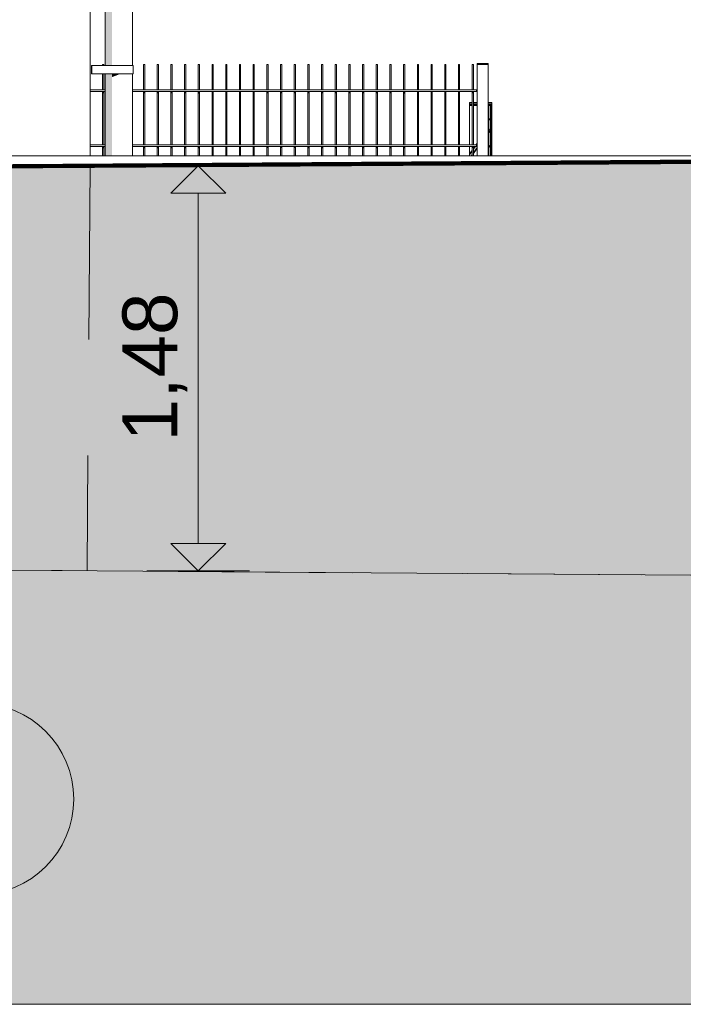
# Model space of a CAD drawing. Header units: metres. Extents: x -52 to 321, y -8 to 26.
# Tile 306 of 333: x 312.58 to 315, y -3.1 to 0.49. Entities that reach past the tile are written whole.
import ezdxf
from ezdxf.enums import TextEntityAlignment as Align

# ---------------------------------------------------------------- set-up
doc = ezdxf.new("R2010")
doc.units = ezdxf.units.M
doc.header["$MEASUREMENT"] = 0
doc.linetypes.add('Strichlinie weit', pattern=[1.058333, 0.635, -0.423333])
for name, color, linetype in [('10 Wand außen', 7, 'Continuous'), ('30 Dachentwässerung', 7, 'Continuous'), ('40 Absturzsicherung', 7, 'Continuous'), ('60 Auffüllung gesamt', 7, 'Continuous'), ('60 Gelände 2D Übersicht', 7, 'Continuous'), ('60 Gelände Hänle', 7, 'Continuous'), ('90 Achsraster', 7, 'Continuous'), ('94 Genehmigungsplanung Bemaßung', 7, 'Continuous')]:
    doc.layers.add(name, color=color, linetype=linetype)
doc.styles.add('ERSTELLTER_STIL_1', font='arial.ttf')
doc.styles.add('ERSTELLTER_STIL_2', font='arial.ttf')
doc.dimstyles.new('ERSTELLTER_STIL__1', dxfattribs={"dimtxt": 0.25, "dimasz": 0.19, "dimexe": 0.18, "dimexo": 0.1, "dimgap": 0, "dimtad": 1, "dimtih": 1, "dimtoh": 1, "dimzin": 0, "dimdsep": 46, "dimtxsty": 'ERSTELLTER_STIL_2', "dimblk": 'ARROWHEAD_6', "dimblk1": 'ARROWHEAD_6', "dimblk2": 'ARROWHEAD_6', "dimcen": 0.09, "dimclrd": 7, "dimclre": 7, "dimclrt": 7, "dimazin": 0, "dimtfac": 1, "dimtdec": 4, "dimtmove": 0, "dimatfit": 3, "dimfxl": 1, "dimtolj": 1, "dimtzin": 0, "dimarcsym": 0})
doc.dimstyles.new('ERSTELLTER_STIL__2', dxfattribs={"dimtxt": 0.2, "dimasz": 0.19, "dimexe": 0.18, "dimexo": 0.1, "dimgap": 0, "dimtad": 1, "dimzin": 0, "dimdsep": 46, "dimtxsty": 'ERSTELLTER_STIL_2', "dimblk": 'ARROWHEAD_10', "dimblk1": 'ARROWHEAD_10', "dimblk2": 'ARROWHEAD_10', "dimcen": 0.09, "dimclrd": 256, "dimclre": 256, "dimclrt": 256, "dimazin": 0, "dimtfac": 1, "dimtdec": 4, "dimtmove": 0, "dimatfit": 3, "dimfxl": 1, "dimtolj": 1, "dimtzin": 0, "dimarcsym": 0})
pattern_1 = [(45, (33626.11544, -0.00275), (-0.2121320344, 0.2121320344), []), (45, (33626.0447, 0.06797), (-0.424264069, 0.424264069), []), (45, (33625.974, 0.1387), (-0.424264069, 0.424264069), []), (135, (33625.9033, 0.20939), (0.07071067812, 0.07071067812), [0.3, -0.3])]

# ---------------------------------------------------------------- blocks, each defined once
blk = doc.blocks.new('Standard-Rastermarker[25]_2', base_point=(312.4261, 9.9973))
at = {"layer": '90 Achsraster', "color": 14, "linetype": 'Continuous', "lineweight": 18, "true_color": 0xa80000, "flags": 128}
blk.add_lwpolyline([(312.4261, -2.7027, 1), (312.4261, -2.0027, 1)], format="xyb", close=True, dxfattribs=at)
at = {"layer": '90 Achsraster', "color": 14, "lineweight": 18, "true_color": 0xa80000, "style": 'ERSTELLTER_STIL_1'}
for tag, p in [('AC_MarkerText_1_0', (312.4261, 10.4973)), ('AC_MarkerText_1_1', (312.4261, -2.2027))]:
    blk.add_attdef(tag, text='', height=0.3, rotation=360, dxfattribs=at).set_placement(p, align=Align.TOP_CENTER)
blk = doc.blocks.new('*D45', base_point=(33626.1154, -0.0027))
at = {"layer": '94 Genehmigungsplanung Bemaßung', "color": 7, "linetype": 'Continuous', "lineweight": 13}
for p, q in [((312.8361, 8.775), (312.8361, 9.15)), ((317.8359, 8.775), (317.8359, 9.15)), ((312.9361, 9.0625), (312.7361, 8.8625)), ((317.7359, 8.8625), (317.9359, 9.0625)), ((312.6861, 8.9625), (312.8361, 8.9625)), ((312.8361, 8.9625), (317.8359, 8.9625)), ((317.8359, 8.9625), (317.9859, 8.9625))]:
    blk.add_line(p, q, dxfattribs=at)
at = {"layer": '94 Genehmigungsplanung Bemaßung', "color": 7, "lineweight": 13, "insert": (315.0023, 9.0125), "char_height": 0.25, "attachment_point": 7, "style": 'ERSTELLTER_STIL_2'}
blk.add_mtext('\\A1;{\\pql;\\fArial|b0|i0|c0|p0;\\W1.000000;5,00}', dxfattribs=at)
blk = doc.blocks.new('ARROWHEAD_6')
at = {"color": 0, "linetype": 'Continuous', "lineweight": 0}
for p, q in [((-0.5, -0.5), (0.5, 0.5)), ((0, 0), (-1, 0))]:
    blk.add_line(p, q, dxfattribs=at)
blk = doc.blocks.new('*D51', base_point=(33626.1154, -0.0027))
at = {"layer": '60 Gelände 2D Übersicht', "linetype": 'Continuous', "lineweight": 18, "true_color": 0xf50000}
for points in [[(313.2313, -0.039), (313.1313, -0.139), (313.3313, -0.139)], [(313.2313, -1.5187), (313.3313, -1.4187), (313.1313, -1.4187)]]:
    blk.add_hatch(color=1, dxfattribs=at).paths.add_polyline_path(points)
at = {"layer": '60 Gelände 2D Übersicht', "color": 1, "linetype": 'Continuous', "lineweight": 18, "true_color": 0xf50000}
for p, q in [((313.4188, -0.039), (313.0438, -0.039)), ((313.2313, -0.039), (313.1313, -0.139)), ((313.2313, -0.039), (313.3313, -0.139)), ((313.3313, -0.139), (313.1313, -0.139)), ((313.2313, -1.4187), (313.2313, -0.139)), ((313.1313, -1.4187), (313.3313, -1.4187)), ((313.2313, -1.5187), (313.1313, -1.4187)), ((313.2313, -1.5187), (313.3313, -1.4187)), ((313.4188, -1.5187), (313.0438, -1.5187))]:
    blk.add_line(p, q, dxfattribs=at)
at = {"layer": '60 Gelände 2D Übersicht', "color": 1, "lineweight": 18, "true_color": 0xf50000, "insert": (313.1913, -1.0458), "char_height": 0.2, "attachment_point": 7, "rotation": 90, "style": 'ERSTELLTER_STIL_2'}
blk.add_mtext('\\A1;{\\pql;\\fArial|b0|i0|c0|p0;\\W1.000000;1,48}', dxfattribs=at)
blk = doc.blocks.new('ARROWHEAD_10')
at = {"linetype": 'Continuous', "lineweight": 0}
blk.add_hatch(color=0, dxfattribs=at).paths.add_polyline_path([(-0.525, 0.525), (0, 0), (-0.525, -0.525)])
at = {"color": 0, "linetype": 'Continuous', "lineweight": 0}
blk.add_line((0, 0), (-1, 0), dxfattribs=at)

msp = doc.modelspace()

# ---------------------------------------------------------------- hatches: boundary and pattern name
at = {"layer": '30 Dachentwässerung', "linetype": 'Continuous', "lineweight": 0, "true_color": 0x000000}
for points in [[(312.8907, 0.3273), (312.8974, 0.3273), (312.8974, 1.9973), (312.8907, 1.9973)], [(312.9157, 1.9973), (312.8974, 1.9973), (312.8974, 0.3273), (312.9157, 0.3273)], [(312.8907, 0.2973), (312.8907, -0.0027), (312.8974, -0.0027), (312.8974, 0.2973)], [(312.8974, 0.2973), (312.8974, -0.0027), (312.9157, -0.0027), (312.9157, 0.2973)], [(312.9157, 0.2973), (312.9157, 0.285), (312.9381, 0.2934), (312.9407, 0.295), (312.9407, 0.2973)], [(312.9657, 0.2973), (312.9407, 0.2973), (312.9407, 0.295), (312.9652, 0.295), (312.9657, 0.2953)], [(312.9657, 0.2953), (312.984, 0.2953), (312.984, 0.2973), (312.9657, 0.2973)], [(312.984, 0.2973), (312.984, 0.2953), (312.9842, 0.2949), (312.9907, 0.2949), (312.9907, 0.2973)]]:
    msp.add_hatch(color=18, dxfattribs=at).paths.add_polyline_path(points)
at = {"layer": '40 Absturzsicherung', "linetype": 'Continuous', "lineweight": 0, "true_color": 0x000000}
for points in [[(312.8361, 0.2335), (312.8361, 0.232), (312.8907, 0.232), (312.8907, 0.2335)], [(312.8813, 0.2242), (312.8841, 0.2255), (312.8841, 0.232), (312.8813, 0.232)], [(312.8841, 0.2255), (312.8858, 0.2221), (312.8858, 0.232), (312.8841, 0.232)], [(312.9907, 0.232), (314.2502, 0.232), (314.2502, 0.2335), (312.9907, 0.2335)], [(313.0341, 0.232), (313.0313, 0.232), (313.0313, 0.2242), (313.0341, 0.2255)], [(313.0341, 0.2255), (313.0358, 0.2221), (313.0358, 0.232), (313.0341, 0.232)], [(313.0813, 0.232), (313.0813, 0.2242), (313.0841, 0.2255), (313.0841, 0.232)], [(313.0841, 0.232), (313.0841, 0.2255), (313.0858, 0.2221), (313.0858, 0.232)], [(313.1313, 0.2242), (313.1341, 0.2255), (313.1341, 0.232), (313.1313, 0.232)], [(313.1341, 0.2255), (313.1358, 0.2221), (313.1358, 0.232), (313.1341, 0.232)], [(313.1813, 0.232), (313.1813, 0.2242), (313.1841, 0.2255), (313.1841, 0.232)], [(313.1841, 0.232), (313.1841, 0.2255), (313.1858, 0.2221), (313.1858, 0.232)], [(313.2341, 0.232), (313.2313, 0.232), (313.2313, 0.2242), (313.2341, 0.2255)], [(313.2341, 0.2255), (313.2358, 0.2221), (313.2358, 0.232), (313.2341, 0.232)], [(313.2813, 0.232), (313.2813, 0.2242), (313.2841, 0.2255), (313.2841, 0.232)], [(313.2841, 0.2255), (313.2858, 0.2221), (313.2858, 0.232), (313.2841, 0.232)], [(313.3341, 0.232), (313.3313, 0.232), (313.3313, 0.2242), (313.3341, 0.2255)], [(313.3341, 0.232), (313.3341, 0.2255), (313.3358, 0.2221), (313.3358, 0.232)], [(313.3813, 0.2242), (313.3841, 0.2255), (313.3841, 0.232), (313.3813, 0.232)], [(313.3841, 0.232), (313.3841, 0.2255), (313.3858, 0.2221), (313.3858, 0.232)], [(313.4313, 0.2242), (313.4341, 0.2255), (313.4341, 0.232), (313.4313, 0.232)], [(313.4341, 0.2255), (313.4358, 0.2221), (313.4358, 0.232), (313.4341, 0.232)], [(313.4813, 0.2242), (313.4841, 0.2255), (313.4841, 0.232), (313.4813, 0.232)], [(313.4841, 0.2255), (313.4858, 0.2221), (313.4858, 0.232), (313.4841, 0.232)], [(313.5313, 0.2242), (313.5341, 0.2255), (313.5341, 0.232), (313.5313, 0.232)], [(313.5341, 0.2255), (313.5358, 0.2221), (313.5358, 0.232), (313.5341, 0.232)], [(313.5813, 0.2242), (313.5841, 0.2255), (313.5841, 0.232), (313.5813, 0.232)], [(313.5841, 0.2255), (313.5858, 0.2221), (313.5858, 0.232), (313.5841, 0.232)], [(313.6313, 0.2242), (313.6341, 0.2255), (313.6341, 0.232), (313.6313, 0.232)], [(313.6358, 0.232), (313.6341, 0.232), (313.6341, 0.2255), (313.6358, 0.2221)], [(313.6813, 0.232), (313.6813, 0.2242), (313.6841, 0.2255), (313.6841, 0.232)], [(313.6858, 0.232), (313.6841, 0.232), (313.6841, 0.2255), (313.6858, 0.2221)], [(313.7313, 0.232), (313.7313, 0.2242), (313.7341, 0.2255), (313.7341, 0.232)], [(313.7341, 0.2255), (313.7358, 0.2221), (313.7358, 0.232), (313.7341, 0.232)], [(313.7813, 0.232), (313.7813, 0.2242), (313.7841, 0.2255), (313.7841, 0.232)], [(313.7841, 0.232), (313.7841, 0.2255), (313.7858, 0.2221), (313.7858, 0.232)], [(313.8313, 0.232), (313.8313, 0.2242), (313.8341, 0.2255), (313.8341, 0.232)], [(313.8341, 0.2255), (313.8358, 0.2221), (313.8358, 0.232), (313.8341, 0.232)], [(313.8841, 0.232), (313.8813, 0.232), (313.8813, 0.2242), (313.8841, 0.2255)], [(313.8841, 0.232), (313.8841, 0.2255), (313.8858, 0.2221), (313.8858, 0.232)], [(313.9313, 0.2242), (313.9341, 0.2255), (313.9341, 0.232), (313.9313, 0.232)], [(313.9341, 0.232), (313.9341, 0.2255), (313.9358, 0.2221), (313.9358, 0.232)], [(313.9813, 0.232), (313.9813, 0.2242), (313.9841, 0.2255), (313.9841, 0.232)], [(313.9858, 0.232), (313.9841, 0.232), (313.9841, 0.2255), (313.9858, 0.2221)], [(314.0313, 0.2242), (314.0341, 0.2255), (314.0341, 0.232), (314.0313, 0.232)], [(314.0341, 0.232), (314.0341, 0.2255), (314.0358, 0.2221), (314.0358, 0.232)], [(314.0813, 0.232), (314.0813, 0.2242), (314.0841, 0.2255), (314.0841, 0.232)], [(314.0841, 0.2255), (314.0858, 0.2221), (314.0858, 0.232), (314.0841, 0.232)], [(314.1313, 0.232), (314.1313, 0.2242), (314.1341, 0.2255), (314.1341, 0.232)], [(314.1341, 0.232), (314.1341, 0.2255), (314.1358, 0.2221), (314.1358, 0.232)], [(314.1813, 0.2242), (314.1841, 0.2255), (314.1841, 0.232), (314.1813, 0.232)], [(314.1841, 0.2255), (314.1858, 0.2221), (314.1858, 0.232), (314.1841, 0.232)], [(314.2313, 0.232), (314.2313, 0.2242), (314.2341, 0.2255), (314.2341, 0.232)], [(314.2358, 0.232), (314.2341, 0.232), (314.2341, 0.2255), (314.2358, 0.2221)], [(314.2458, 0.2365), (314.2502, 0.2365), (314.2502, 0.238), (314.2432, 0.238)], [(314.2502, 0.2365), (314.2458, 0.2365), (314.2458, 0.2335), (314.2502, 0.2335)], [(314.3029, 0.1851), (314.2991, 0.1851), (314.2991, -0.0027), (314.3029, -0.0027)], [(314.2928, 0.0896), (314.2928, 0.0892), (314.2928, 0.0927), (314.2928, 0.0926)], [(314.2985, 0.0836), (314.2985, 0.0866), (314.2959, 0.0881), (314.2933, 0.0866), (314.2933, 0.0836), (314.2959, 0.0821)], [(314.2985, 0.0904), (314.2959, 0.0889), (314.2961, 0.0889), (314.2987, 0.0904)], [(314.2959, 0.0821), (314.2961, 0.0821), (314.2987, 0.0836), (314.2985, 0.0836)], [(314.2458, 0.0365), (314.2502, 0.0365), (314.2502, 0.038), (314.2432, 0.038)], [(314.2433, 0.038), (314.2502, 0.038), (314.2502, 0.0477)], [(314.2502, 0.0365), (314.2458, 0.0365), (314.2458, 0.0335), (314.2502, 0.0335)], [(312.8907, 0.0335), (312.8361, 0.0335), (312.8361, 0.032), (312.8907, 0.032)], [(312.8813, 0.0242), (312.8841, 0.0255), (312.8841, 0.032), (312.8813, 0.032)], [(312.8841, 0.032), (312.8841, 0.0255), (312.8858, 0.0221), (312.8858, 0.032)], [(312.9907, 0.0335), (312.9907, 0.032), (314.2502, 0.032), (314.2502, 0.0335)], [(313.0313, 0.032), (313.0313, 0.0242), (313.0341, 0.0255), (313.0341, 0.032)], [(313.0341, 0.032), (313.0341, 0.0255), (313.0358, 0.0221), (313.0358, 0.032)], [(313.0813, 0.032), (313.0813, 0.0242), (313.0841, 0.0255), (313.0841, 0.032)], [(313.0841, 0.032), (313.0841, 0.0255), (313.0858, 0.0221), (313.0858, 0.032)], [(313.1341, 0.032), (313.1313, 0.032), (313.1313, 0.0242), (313.1341, 0.0255)], [(313.1341, 0.0255), (313.1358, 0.0221), (313.1358, 0.032), (313.1341, 0.032)], [(313.1813, 0.032), (313.1813, 0.0242), (313.1841, 0.0255), (313.1841, 0.032)], [(313.1841, 0.032), (313.1841, 0.0255), (313.1858, 0.0221), (313.1858, 0.032)], [(313.2313, 0.032), (313.2313, 0.0242), (313.2341, 0.0255), (313.2341, 0.032)], [(313.2341, 0.0255), (313.2358, 0.0221), (313.2358, 0.032), (313.2341, 0.032)], [(313.2813, 0.032), (313.2813, 0.0242), (313.2841, 0.0255), (313.2841, 0.032)], [(313.2841, 0.0255), (313.2858, 0.0221), (313.2858, 0.032), (313.2841, 0.032)], [(313.3313, 0.0242), (313.3341, 0.0255), (313.3341, 0.032), (313.3313, 0.032)], [(313.3341, 0.032), (313.3341, 0.0255), (313.3358, 0.0221), (313.3358, 0.032)], [(313.3813, 0.032), (313.3813, 0.0242), (313.3841, 0.0255), (313.3841, 0.032)], [(313.3841, 0.032), (313.3841, 0.0255), (313.3858, 0.0221), (313.3858, 0.032)], [(313.4313, 0.0242), (313.4341, 0.0255), (313.4341, 0.032), (313.4313, 0.032)], [(313.4341, 0.0255), (313.4358, 0.0221), (313.4358, 0.032), (313.4341, 0.032)], [(313.4813, 0.0242), (313.4841, 0.0255), (313.4841, 0.032), (313.4813, 0.032)], [(313.4841, 0.0255), (313.4858, 0.0221), (313.4858, 0.032), (313.4841, 0.032)], [(313.5313, 0.032), (313.5313, 0.0242), (313.5341, 0.0255), (313.5341, 0.032)], [(313.5341, 0.032), (313.5341, 0.0255), (313.5358, 0.0221), (313.5358, 0.032)], [(313.5813, 0.0242), (313.5841, 0.0255), (313.5841, 0.032), (313.5813, 0.032)], [(313.5841, 0.0255), (313.5858, 0.0221), (313.5858, 0.032), (313.5841, 0.032)], [(313.6313, 0.0242), (313.6341, 0.0255), (313.6341, 0.032), (313.6313, 0.032)], [(313.6341, 0.032), (313.6341, 0.0255), (313.6358, 0.0221), (313.6358, 0.032)], [(313.6841, 0.032), (313.6813, 0.032), (313.6813, 0.0242), (313.6841, 0.0255)], [(313.6858, 0.032), (313.6841, 0.032), (313.6841, 0.0255), (313.6858, 0.0221)], [(313.7313, 0.032), (313.7313, 0.0242), (313.7341, 0.0255), (313.7341, 0.032)], [(313.7341, 0.0255), (313.7358, 0.0221), (313.7358, 0.032), (313.7341, 0.032)], [(313.7813, 0.032), (313.7813, 0.0242), (313.7841, 0.0255), (313.7841, 0.032)], [(313.7841, 0.032), (313.7841, 0.0255), (313.7858, 0.0221), (313.7858, 0.032)], [(313.8313, 0.032), (313.8313, 0.0242), (313.8341, 0.0255), (313.8341, 0.032)], [(313.8341, 0.0255), (313.8358, 0.0221), (313.8358, 0.032), (313.8341, 0.032)], [(313.8813, 0.032), (313.8813, 0.0242), (313.8841, 0.0255), (313.8841, 0.032)], [(313.8841, 0.032), (313.8841, 0.0255), (313.8858, 0.0221), (313.8858, 0.032)], [(313.9313, 0.032), (313.9313, 0.0242), (313.9341, 0.0255), (313.9341, 0.032)], [(313.9341, 0.032), (313.9341, 0.0255), (313.9358, 0.0221), (313.9358, 0.032)], [(313.9813, 0.032), (313.9813, 0.0242), (313.9841, 0.0255), (313.9841, 0.032)], [(313.9841, 0.0255), (313.9858, 0.0221), (313.9858, 0.032), (313.9841, 0.032)], [(314.0313, 0.0242), (314.0341, 0.0255), (314.0341, 0.032), (314.0313, 0.032)], [(314.0341, 0.032), (314.0341, 0.0255), (314.0358, 0.0221), (314.0358, 0.032)], [(314.0813, 0.0242), (314.0841, 0.0255), (314.0841, 0.032), (314.0813, 0.032)], [(314.0841, 0.032), (314.0841, 0.0255), (314.0858, 0.0221), (314.0858, 0.032)], [(314.1313, 0.032), (314.1313, 0.0242), (314.1341, 0.0255), (314.1341, 0.032)], [(314.1341, 0.032), (314.1341, 0.0255), (314.1358, 0.0221), (314.1358, 0.032)], [(314.1841, 0.032), (314.1813, 0.032), (314.1813, 0.0242), (314.1841, 0.0255)], [(314.1841, 0.0255), (314.1858, 0.0221), (314.1858, 0.032), (314.1841, 0.032)], [(314.2313, 0.021), (314.2219, 0.0078), (314.2219, -0.0026), (314.2313, 0.0106)], [(314.2255, -0.0027), (314.2313, -0.0027), (314.2313, 0.0054)], [(314.2313, 0.032), (314.2313, 0.0242), (314.2341, 0.0255), (314.2341, 0.032)], [(314.2358, 0.032), (314.2341, 0.032), (314.2341, 0.0255), (314.2358, 0.0221)], [(314.2358, 0.0118), (314.2358, 0.0015), (314.2502, 0.0218), (314.2502, 0.032), (314.2501, 0.032)], [(314.2358, 0.0274), (314.2358, 0.017), (314.2464, 0.032), (314.2391, 0.032)], [(314.2985, 0.0309), (314.2985, 0.0339), (314.2959, 0.0354), (314.2933, 0.0339), (314.2933, 0.0309), (314.2959, 0.0294)], [(314.2985, 0.0309), (314.2959, 0.0294), (314.2961, 0.0294), (314.2987, 0.0309)]]:
    msp.add_hatch(color=18, dxfattribs=at).paths.add_polyline_path(points)
at = {"layer": '60 Auffüllung gesamt', "linetype": 'Continuous', "lineweight": 18, "true_color": 0xffa8a8}
h = msp.add_hatch(dxfattribs=at)
h.set_pattern_fill('Boden__gewachsen_0002', color=21, style=0, pattern_type=2)
h.set_pattern_definition(pattern_1)
h.paths.add_polyline_path([(306.9179, -0.072), (286.6743, -0.2027), (286.6743, -1.3281), (315.6978, -1.5396), (317.6986, -1.561), (317.6986, -1.5436), (315.6347, -0.2512), (315.2821, -0.016)])
at = {"layer": '60 Gelände Hänle', "linetype": 'Continuous', "lineweight": 18, "true_color": 0x9f9f9f}
h = msp.add_hatch(dxfattribs=at)
h.set_pattern_fill('Boden__gewachsen_0002', color=253, style=0, pattern_type=2)
h.set_pattern_definition(pattern_1)
h.paths.add_polyline_path([(286.6743, -3.1027), (319.4402, -3.1027), (319.4402, -1.5795), (315.6978, -1.5396), (286.6743, -1.3281)])

# ---------------------------------------------------------------- linework, layer by layer
at = {"layer": '10 Wand außen', "color": 7, "linetype": 'Continuous', "lineweight": 13}
msp.add_line((312.8361, 3.3473), (312.8361, -0.0027), dxfattribs=at)
at = {"layer": '30 Dachentwässerung', "color": 7, "linetype": 'Continuous', "lineweight": 13}
for p, q in [((312.8907, 1.9973), (312.8907, 0.3273)), ((312.9907, 1.9973), (312.9907, 0.3273)), ((312.8408, 0.3273), (312.8428, 0.3273)), ((312.8408, 0.2973), (312.8408, 0.3273)), ((312.8428, 0.3273), (312.9408, 0.3273)), ((312.8428, 0.2973), (312.8428, 0.3273)), ((312.9408, 0.3273), (312.9668, 0.3273)), ((312.9668, 0.3273), (312.9858, 0.3273)), ((312.9858, 0.3273), (312.9928, 0.3273)), ((312.9928, 0.2973), (312.9928, 0.3273)), ((312.8408, 0.2973), (312.8428, 0.2973)), ((312.8428, 0.2973), (312.9408, 0.2973)), ((312.8907, 0.2973), (312.8907, -0.0027)), ((312.9408, 0.2973), (312.9668, 0.2973)), ((312.9668, 0.2973), (312.9858, 0.2973)), ((312.9858, 0.2973), (312.9928, 0.2973)), ((312.9907, 0.2973), (312.9907, -0.0027))]:
    msp.add_line(p, q, dxfattribs=at)
at = {"layer": '40 Absturzsicherung', "color": 7, "linetype": 'Continuous', "lineweight": 13}
for p, q in [((312.8813, 0.331), (312.8841, 0.331)), ((312.8813, 0.3273), (312.8813, 0.331)), ((312.8841, 0.331), (312.8858, 0.331)), ((312.8858, 0.3273), (312.8858, 0.331)), ((313.0313, 0.331), (313.0341, 0.331)), ((313.0313, 0.238), (313.0313, 0.331)), ((313.0341, 0.331), (313.0358, 0.331)), ((313.0358, 0.238), (313.0358, 0.331)), ((313.0813, 0.331), (313.0841, 0.331)), ((313.0813, 0.238), (313.0813, 0.331)), ((313.0841, 0.331), (313.0858, 0.331)), ((313.0858, 0.238), (313.0858, 0.331)), ((313.1313, 0.331), (313.1341, 0.331)), ((313.1313, 0.238), (313.1313, 0.331)), ((313.1341, 0.331), (313.1358, 0.331)), ((313.1358, 0.238), (313.1358, 0.331)), ((313.1813, 0.331), (313.1841, 0.331)), ((313.1813, 0.238), (313.1813, 0.331)), ((313.1841, 0.331), (313.1858, 0.331)), ((313.1858, 0.238), (313.1858, 0.331)), ((313.2313, 0.331), (313.2341, 0.331)), ((313.2313, 0.238), (313.2313, 0.331)), ((313.2341, 0.331), (313.2358, 0.331)), ((313.2358, 0.238), (313.2358, 0.331)), ((313.2813, 0.331), (313.2841, 0.331)), ((313.2813, 0.238), (313.2813, 0.331)), ((313.2841, 0.331), (313.2858, 0.331)), ((313.2858, 0.238), (313.2858, 0.331)), ((313.3313, 0.331), (313.3341, 0.331)), ((313.3313, 0.238), (313.3313, 0.331)), ((313.3341, 0.331), (313.3358, 0.331)), ((313.3358, 0.238), (313.3358, 0.331)), ((313.3813, 0.331), (313.3841, 0.331)), ((313.3813, 0.238), (313.3813, 0.331)), ((313.3841, 0.331), (313.3858, 0.331)), ((313.3858, 0.238), (313.3858, 0.331)), ((313.4313, 0.331), (313.4341, 0.331)), ((313.4313, 0.238), (313.4313, 0.331)), ((313.4341, 0.331), (313.4358, 0.331)), ((313.4358, 0.238), (313.4358, 0.331)), ((313.4813, 0.331), (313.4841, 0.331)), ((313.4813, 0.238), (313.4813, 0.331)), ((313.4841, 0.331), (313.4858, 0.331)), ((313.4858, 0.238), (313.4858, 0.331)), ((313.5313, 0.331), (313.5341, 0.331)), ((313.5313, 0.238), (313.5313, 0.331)), ((313.5341, 0.331), (313.5358, 0.331)), ((313.5358, 0.238), (313.5358, 0.331)), ((313.5813, 0.331), (313.5841, 0.331)), ((313.5813, 0.238), (313.5813, 0.331)), ((313.5841, 0.331), (313.5858, 0.331)), ((313.5858, 0.238), (313.5858, 0.331)), ((313.6313, 0.331), (313.6341, 0.331)), ((313.6313, 0.238), (313.6313, 0.331)), ((313.6341, 0.331), (313.6358, 0.331)), ((313.6358, 0.238), (313.6358, 0.331)), ((313.6813, 0.331), (313.6841, 0.331)), ((313.6813, 0.238), (313.6813, 0.331)), ((313.6841, 0.331), (313.6858, 0.331)), ((313.6858, 0.238), (313.6858, 0.331)), ((313.7313, 0.331), (313.7341, 0.331)), ((313.7313, 0.238), (313.7313, 0.331)), ((313.7341, 0.331), (313.7358, 0.331)), ((313.7358, 0.238), (313.7358, 0.331)), ((313.7813, 0.331), (313.7841, 0.331)), ((313.7813, 0.238), (313.7813, 0.331)), ((313.7841, 0.331), (313.7858, 0.331)), ((313.7858, 0.238), (313.7858, 0.331)), ((313.8313, 0.331), (313.8341, 0.331)), ((313.8313, 0.238), (313.8313, 0.331)), ((313.8341, 0.331), (313.8358, 0.331)), ((313.8358, 0.238), (313.8358, 0.331)), ((313.8813, 0.331), (313.8841, 0.331)), ((313.8813, 0.238), (313.8813, 0.331)), ((313.8841, 0.331), (313.8858, 0.331)), ((313.8858, 0.238), (313.8858, 0.331)), ((313.9313, 0.331), (313.9341, 0.331)), ((313.9313, 0.238), (313.9313, 0.331)), ((313.9341, 0.331), (313.9358, 0.331)), ((313.9358, 0.238), (313.9358, 0.331)), ((313.9813, 0.331), (313.9841, 0.331)), ((313.9813, 0.238), (313.9813, 0.331)), ((313.9841, 0.331), (313.9858, 0.331)), ((313.9858, 0.238), (313.9858, 0.331)), ((314.0313, 0.331), (314.0341, 0.331)), ((314.0313, 0.238), (314.0313, 0.331)), ((314.0341, 0.331), (314.0358, 0.331)), ((314.0358, 0.238), (314.0358, 0.331)), ((314.0813, 0.331), (314.0841, 0.331)), ((314.0813, 0.238), (314.0813, 0.331)), ((314.0841, 0.331), (314.0858, 0.331)), ((314.0858, 0.238), (314.0858, 0.331)), ((314.1313, 0.331), (314.1341, 0.331)), ((314.1313, 0.238), (314.1313, 0.331)), ((314.1341, 0.331), (314.1358, 0.331)), ((314.1358, 0.238), (314.1358, 0.331)), ((314.1813, 0.331), (314.1841, 0.331)), ((314.1813, 0.238), (314.1813, 0.331)), ((314.1841, 0.331), (314.1858, 0.331)), ((314.1858, 0.238), (314.1858, 0.331)), ((314.2313, 0.331), (314.2341, 0.331)), ((314.2313, 0.238), (314.2313, 0.331)), ((314.2341, 0.331), (314.2358, 0.331)), ((314.2358, 0.238), (314.2358, 0.331)), ((314.2502, 0.335), (314.2902, 0.335)), ((314.2502, 0.331), (314.2502, 0.335)), ((314.2502, 0.331), (314.2902, 0.331)), ((314.2502, -0.0027), (314.2502, 0.331)), ((314.2902, 0.331), (314.2902, 0.335)), ((314.2902, -0.0027), (314.2902, 0.331)), ((312.8813, 0.238), (312.8813, 0.2973)), ((312.8858, 0.238), (312.8858, 0.2973)), ((312.8361, 0.238), (312.8907, 0.238)), ((312.8361, 0.232), (312.8907, 0.232)), ((312.8813, 0.038), (312.8813, 0.232)), ((312.8858, 0.038), (312.8858, 0.232)), ((312.9907, 0.238), (314.2502, 0.238)), ((312.9907, 0.232), (314.2502, 0.232)), ((313.0313, 0.038), (313.0313, 0.232)), ((313.0358, 0.038), (313.0358, 0.232)), ((313.0813, 0.038), (313.0813, 0.232)), ((313.0858, 0.038), (313.0858, 0.232)), ((313.1313, 0.038), (313.1313, 0.232)), ((313.1358, 0.038), (313.1358, 0.232)), ((313.1813, 0.038), (313.1813, 0.232)), ((313.1858, 0.038), (313.1858, 0.232)), ((313.2313, 0.038), (313.2313, 0.232)), ((313.2358, 0.038), (313.2358, 0.232)), ((313.2813, 0.038), (313.2813, 0.232)), ((313.2858, 0.038), (313.2858, 0.232)), ((313.3313, 0.038), (313.3313, 0.232)), ((313.3358, 0.038), (313.3358, 0.232)), ((313.3813, 0.038), (313.3813, 0.232)), ((313.3858, 0.038), (313.3858, 0.232)), ((313.4313, 0.038), (313.4313, 0.232)), ((313.4358, 0.038), (313.4358, 0.232)), ((313.4813, 0.038), (313.4813, 0.232)), ((313.4858, 0.038), (313.4858, 0.232)), ((313.5313, 0.038), (313.5313, 0.232)), ((313.5358, 0.038), (313.5358, 0.232)), ((313.5813, 0.038), (313.5813, 0.232)), ((313.5858, 0.038), (313.5858, 0.232)), ((313.6313, 0.038), (313.6313, 0.232)), ((313.6358, 0.038), (313.6358, 0.232)), ((313.6813, 0.038), (313.6813, 0.232)), ((313.6858, 0.038), (313.6858, 0.232)), ((313.7313, 0.038), (313.7313, 0.232)), ((313.7358, 0.038), (313.7358, 0.232)), ((313.7813, 0.038), (313.7813, 0.232)), ((313.7858, 0.038), (313.7858, 0.232)), ((313.8313, 0.038), (313.8313, 0.232)), ((313.8358, 0.038), (313.8358, 0.232)), ((313.8813, 0.038), (313.8813, 0.232)), ((313.8858, 0.038), (313.8858, 0.232)), ((313.9313, 0.038), (313.9313, 0.232)), ((313.9358, 0.038), (313.9358, 0.232)), ((313.9813, 0.038), (313.9813, 0.232)), ((313.9858, 0.038), (313.9858, 0.232)), ((314.0313, 0.038), (314.0313, 0.232)), ((314.0358, 0.038), (314.0358, 0.232)), ((314.0813, 0.038), (314.0813, 0.232)), ((314.0858, 0.038), (314.0858, 0.232)), ((314.1313, 0.038), (314.1313, 0.232)), ((314.1358, 0.038), (314.1358, 0.232)), ((314.1813, 0.038), (314.1813, 0.232)), ((314.1858, 0.038), (314.1858, 0.232)), ((314.2313, 0.038), (314.2313, 0.232)), ((314.2358, 0.038), (314.2358, 0.232)), ((314.2219, 0.1919), (314.2221, 0.1919)), ((314.2219, 0.1879), (314.2219, 0.1919)), ((314.2219, 0.1879), (314.2221, 0.1879)), ((314.2219, 0.1851), (314.2219, 0.1879)), ((314.2219, 0.1851), (314.2221, 0.1851)), ((314.2219, 0.1811), (314.2219, 0.1851)), ((314.2219, 0.1811), (314.2313, 0.1811)), ((314.2219, 0.038), (314.2219, 0.1811)), ((314.2221, 0.1919), (314.2313, 0.1919)), ((314.2221, 0.1879), (314.2221, 0.1919)), ((314.2221, 0.1879), (314.2313, 0.1879)), ((314.2221, 0.1851), (314.2221, 0.1879)), ((314.2221, 0.1851), (314.2313, 0.1851)), ((314.2221, 0.038), (314.2221, 0.1851)), ((314.2358, 0.1919), (314.2502, 0.1919)), ((314.2358, 0.1879), (314.2502, 0.1879)), ((314.2358, 0.1851), (314.2502, 0.1851)), ((314.2358, 0.1811), (314.2502, 0.1811)), ((314.2902, 0.1919), (314.3031, 0.1919)), ((314.2902, 0.1879), (314.2919, 0.1879)), ((314.2919, 0.1879), (314.2928, 0.1879)), ((314.2928, -0.0027), (314.2928, 0.1879)), ((314.293, 0.1879), (314.2991, 0.1879)), ((314.293, 0.1851), (314.2991, 0.1851)), ((314.293, 0.1811), (314.2989, 0.1811)), ((314.2989, 0.1851), (314.2989, 0.1879)), ((314.2989, 0.1811), (314.3029, 0.1811)), ((314.2989, -0.0027), (314.2989, 0.1811)), ((314.2991, 0.1879), (314.3031, 0.1879)), ((314.2991, 0.1851), (314.2991, 0.1879)), ((314.2991, 0.1851), (314.3029, 0.1851)), ((314.2991, -0.0027), (314.2991, 0.1851)), ((314.3029, 0.1811), (314.3029, 0.1851)), ((314.3029, -0.0027), (314.3029, 0.1811)), ((314.3031, 0.1879), (314.3031, 0.1919)), ((314.3031, -0.0027), (314.3031, 0.1879)), ((314.293, 0.1324), (314.2989, 0.1324)), ((314.293, 0.1284), (314.2989, 0.1284)), ((314.2933, 0.0934), (314.2959, 0.0949)), ((314.2933, 0.0904), (314.2933, 0.0934)), ((314.2959, 0.0889), (314.2933, 0.0904)), ((314.2933, 0.0866), (314.2959, 0.0881)), ((314.2933, 0.0836), (314.2933, 0.0866)), ((314.2959, 0.0821), (314.2933, 0.0836)), ((314.2959, 0.0949), (314.2985, 0.0934)), ((314.2959, 0.0949), (314.2961, 0.0949)), ((314.2985, 0.0904), (314.2959, 0.0889)), ((314.2959, 0.0889), (314.2961, 0.0889)), ((314.2959, 0.0881), (314.2985, 0.0866)), ((314.2959, 0.0881), (314.2961, 0.0881)), ((314.2985, 0.0836), (314.2959, 0.0821)), ((314.2959, 0.0821), (314.2961, 0.0821)), ((314.2961, 0.0949), (314.2987, 0.0934)), ((314.2987, 0.0904), (314.2961, 0.0889)), ((314.2961, 0.0881), (314.2987, 0.0866)), ((314.2987, 0.0836), (314.2961, 0.0821)), ((314.2985, 0.0934), (314.2985, 0.0904)), ((314.2985, 0.0866), (314.2985, 0.0836)), ((314.2987, 0.0934), (314.2987, 0.0904)), ((314.2987, 0.0866), (314.2987, 0.0836)), ((312.8361, 0.038), (312.8907, 0.038)), ((312.9907, 0.038), (314.2502, 0.038)), ((312.8361, 0.032), (312.8907, 0.032)), ((312.8813, -0.0027), (312.8813, 0.032)), ((312.8858, -0.0027), (312.8858, 0.032)), ((312.9907, 0.032), (314.2502, 0.032)), ((313.0313, -0.0027), (313.0313, 0.032)), ((313.0358, -0.0027), (313.0358, 0.032)), ((313.0813, -0.0027), (313.0813, 0.032)), ((313.0858, -0.0027), (313.0858, 0.032)), ((313.1313, -0.0027), (313.1313, 0.032)), ((313.1358, -0.0027), (313.1358, 0.032)), ((313.1813, -0.0027), (313.1813, 0.032)), ((313.1858, -0.0027), (313.1858, 0.032)), ((313.2313, -0.0027), (313.2313, 0.032)), ((313.2358, -0.0027), (313.2358, 0.032)), ((313.2813, -0.0027), (313.2813, 0.032)), ((313.2858, -0.0027), (313.2858, 0.032)), ((313.3313, -0.0027), (313.3313, 0.032)), ((313.3358, -0.0027), (313.3358, 0.032)), ((313.3813, -0.0027), (313.3813, 0.032)), ((313.3858, -0.0027), (313.3858, 0.032)), ((313.4313, -0.0027), (313.4313, 0.032)), ((313.4358, -0.0027), (313.4358, 0.032)), ((313.4813, -0.0027), (313.4813, 0.032)), ((313.4858, -0.0027), (313.4858, 0.032)), ((313.5313, -0.0027), (313.5313, 0.032)), ((313.5358, -0.0027), (313.5358, 0.032)), ((313.5813, -0.0027), (313.5813, 0.032)), ((313.5858, -0.0027), (313.5858, 0.032)), ((313.6313, -0.0027), (313.6313, 0.032)), ((313.6358, -0.0027), (313.6358, 0.032)), ((313.6813, -0.0027), (313.6813, 0.032)), ((313.6858, -0.0027), (313.6858, 0.032)), ((313.7313, -0.0027), (313.7313, 0.032)), ((313.7358, -0.0027), (313.7358, 0.032)), ((313.7813, -0.0027), (313.7813, 0.032)), ((313.7858, -0.0027), (313.7858, 0.032)), ((313.8313, -0.0027), (313.8313, 0.032)), ((313.8358, -0.0027), (313.8358, 0.032)), ((313.8813, -0.0027), (313.8813, 0.032)), ((313.8858, -0.0027), (313.8858, 0.032)), ((313.9313, -0.0027), (313.9313, 0.032)), ((313.9358, -0.0027), (313.9358, 0.032)), ((313.9813, -0.0027), (313.9813, 0.032)), ((313.9858, -0.0027), (313.9858, 0.032)), ((314.0313, -0.0027), (314.0313, 0.032)), ((314.0358, -0.0027), (314.0358, 0.032)), ((314.0813, -0.0027), (314.0813, 0.032)), ((314.0858, -0.0027), (314.0858, 0.032)), ((314.1313, -0.0027), (314.1313, 0.032)), ((314.1358, -0.0027), (314.1358, 0.032)), ((314.1813, -0.0027), (314.1813, 0.032)), ((314.1858, -0.0027), (314.1858, 0.032)), ((314.2219, -0.0027), (314.2219, 0.032)), ((314.2221, -0.0027), (314.2221, 0.032)), ((314.2313, -0.0027), (314.2313, 0.032)), ((314.2358, -0.0027), (314.2358, 0.032)), ((314.2933, 0.0339), (314.2959, 0.0354)), ((314.2933, 0.0309), (314.2933, 0.0339)), ((314.2959, 0.0294), (314.2933, 0.0309)), ((314.2959, 0.0354), (314.2985, 0.0339)), ((314.2959, 0.0354), (314.2961, 0.0354)), ((314.2985, 0.0309), (314.2959, 0.0294)), ((314.2959, 0.0294), (314.2961, 0.0294)), ((314.2961, 0.0354), (314.2987, 0.0339)), ((314.2987, 0.0309), (314.2961, 0.0294)), ((314.2985, 0.0339), (314.2985, 0.0309)), ((314.2987, 0.0339), (314.2987, 0.0309))]:
    msp.add_line(p, q, dxfattribs=at)
at = {"layer": '60 Auffüllung gesamt', "color": 8, "linetype": 'Continuous', "lineweight": 18}
msp.add_line((310.6292, -0.0027), (315.2821, -0.0027), dxfattribs=at)
at = {"layer": '60 Auffüllung gesamt', "color": 7, "linetype": 'Continuous', "lineweight": 18, "flags": 128}
msp.add_lwpolyline([(315.2821, -0.016), (306.9179, -0.072), (286.6743, -0.2027)], dxfattribs=at)
at = {"layer": '60 Gelände 2D Übersicht', "color": 7, "linetype": 'Continuous', "lineweight": 100}
msp.add_line((297.0402, -0.1355), (315.3205, -0.0238), dxfattribs=at)
at = {"layer": '60 Gelände 2D Übersicht', "color": 1, "linetype": 'Strichlinie weit', "lineweight": 18, "true_color": 0xf50000}
for p, q in [((312.8358, -0.039), (312.825, -1.5187)), ((286.7002, -1.3247), (319.3843, -1.5672))]:
    msp.add_line(p, q, dxfattribs=at)
at = {"layer": '60 Gelände Hänle', "color": 7, "linetype": 'Continuous', "lineweight": 18}
msp.add_line((319.4402, -3.1027), (286.6743, -3.1027), dxfattribs=at)
at = {"layer": '60 Gelände Hänle', "color": 7, "linetype": 'Continuous', "lineweight": 18, "flags": 128}
msp.add_lwpolyline([(286.6743, -1.3281), (315.6978, -1.5396), (317.6986, -1.561)], dxfattribs=at)

# ---------------------------------------------------------------- block references
at = {"layer": '90 Achsraster', "color": 7, "linetype": 'Continuous', "lineweight": 18}
msp.add_blockref('Standard-Rastermarker[25]_2', (312.4261, 9.9973), dxfattribs=at)

# ---------------------------------------------------------------- dimensions: what is measured, and where the dimension line sits
at = {"layer": '60 Gelände 2D Übersicht', "color": 1, "linetype": 'Continuous', "lineweight": 18, "true_color": 0xf50000}
dim = msp.add_linear_dim(base=(313.2313, -0.039), p1=(312.825, -1.5187), p2=(312.8358, -0.039), angle=90, dimstyle='ERSTELLTER_STIL__2', dxfattribs=at)
dim.commit()
dim.dimension.update_dxf_attribs({"geometry": '*D51', "text_midpoint": (313.0913, -0.7869), "dimtype": 160, "text_rotation": 90})
at = {"layer": '94 Genehmigungsplanung Bemaßung', "color": 7, "linetype": 'Continuous', "lineweight": 13}
dim = msp.add_linear_dim(base=(317.8359, 8.9625), p1=(312.8361, -0.3727), p2=(317.8359, 10.4565), dimstyle='ERSTELLTER_STIL__1', dxfattribs=at)
dim.commit()
dim.dimension.update_dxf_attribs({"geometry": '*D45', "text_midpoint": (315.326, 9.1375), "dimtype": 160})

doc.saveas('drawing.dxf')
